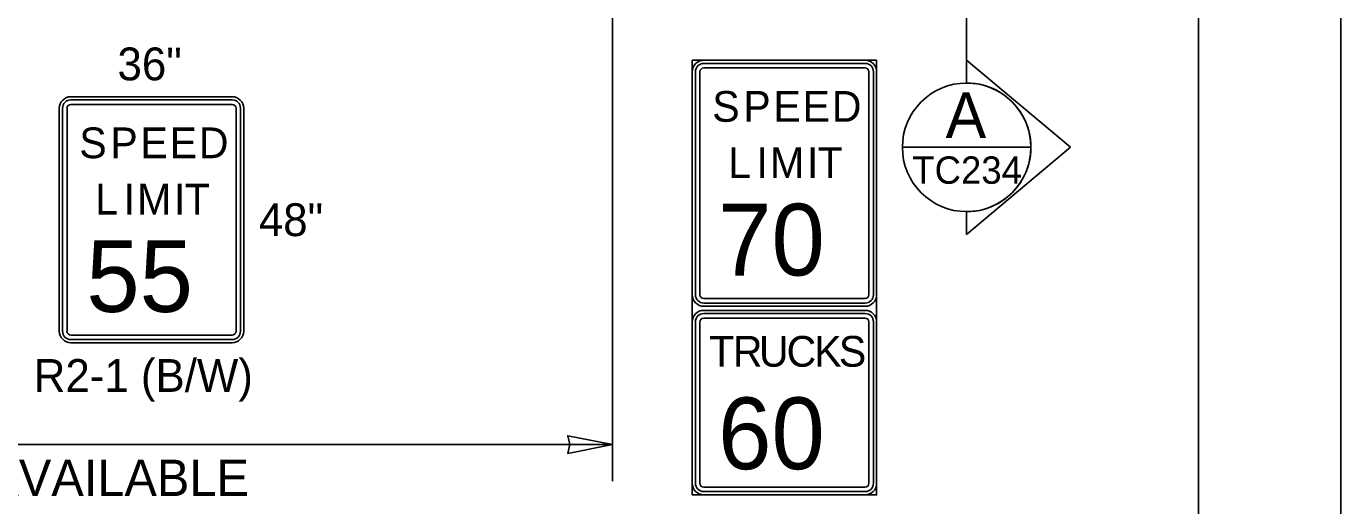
# Model space of a CAD drawing. Extents: x 99999 to 100116, y 99995 to 100013.
# Drawn here: x 100093.175 to 100096.062, y 100005.422 to 100006.475 of the extents above; entities that cross this region are included whole.
import ezdxf

# ---------------------------------------------------------------- set-up
doc = ezdxf.new("R2010")
doc.units = 0
for name, color, linetype in [('Default', 7, 'Continuous'), ('SH_GI_PlotLimits', 7, 'Continuous'), ('SH_GI_SheetBorder', 7, 'Continuous'), ('SH_TI_WZSectionCut', 7, 'Continuous'), ('TR_SN_ConstructionSigns', 7, 'Continuous'), ('TR_WZ_WorkZoneDetails', 7, 'Continuous'), ('TR_WZ_WorkZoneTextCurrent', 7, 'Continuous')]:
    doc.layers.add(name, color=color, linetype=linetype)

msp = doc.modelspace()

# ---------------------------------------------------------------- linework, layer by layer
at = {"layer": 'Default'}
for p, q in [((100095.0177, 100005.851), (100094.6633, 100005.851)), ((100094.638, 100005.8257), (100094.638, 100005.4713)), ((100095.043, 100005.4713), (100095.043, 100005.8257)), ((100094.6633, 100005.446), (100095.0177, 100005.446))]:
    msp.add_line(p, q, dxfattribs=at)
for centre, start, end in [((100094.6633, 100005.8257), 90, 180), ((100095.0177, 100005.8257), 0, 90), ((100094.6633, 100005.4713), 180, 270), ((100095.0177, 100005.4713), 270, 0)]:
    msp.add_arc(centre, 0.0253, start, end, dxfattribs=at)
at = {"layer": 'SH_GI_PlotLimits'}
msp.add_lwpolyline([(100079.0625, 99999.6875), (100096.0625, 99999.6875), (100096.0625, 100010.6875), (100079.0625, 100010.6875)], close=True, dxfattribs=at)
at = {"layer": 'SH_GI_SheetBorder'}
msp.add_line((100095.75, 100010.375), (100095.75, 100000), dxfattribs=at)
at = {"layer": 'SH_TI_WZSectionCut'}
for p, q in [((100095.2407, 100008.128), (100095.2407, 100006.4)), ((100095.2407, 100006.4), (100095.2407, 100006.3501)), ((100095.4689, 100006.2089), (100095.2407, 100006.4)), ((100095.2407, 100006.0178), (100095.4689, 100006.2089)), ((100095.2407, 100006.0677), (100095.2407, 100006.0178))]:
    msp.add_line(p, q, dxfattribs=at)
msp.add_lwpolyline([(100095.0995, 100006.2089), (100095.3819, 100006.2089)], dxfattribs=at)
msp.add_circle((100095.2407, 100006.2089), 0.1412, dxfattribs=at)
msp.add_arc((100095.2407, 100006.2089), 0.1412, 269.9978, 90.0022, dxfattribs=at)
at = {"layer": 'TR_SN_ConstructionSigns'}
for p, q in [((100094.6633, 100006.4), (100095.0177, 100006.4)), ((100095.0177, 100006.4), (100094.6633, 100006.4)), ((100095.0177, 100006.393), (100094.6633, 100006.393)), ((100094.638, 100005.8853), (100094.638, 100006.3747)), ((100094.638, 100006.3747), (100094.638, 100005.8853)), ((100094.6451, 100006.3747), (100094.6451, 100005.8853)), ((100094.6549, 100005.8853), (100094.6549, 100006.3747)), ((100094.6633, 100006.3832), (100095.0177, 100006.3832)), ((100095.0261, 100006.3747), (100095.0261, 100005.8853)), ((100095.036, 100005.8853), (100095.036, 100006.3747)), ((100095.043, 100006.3747), (100095.043, 100005.8853)), ((100095.043, 100005.8853), (100095.043, 100006.3747)), ((100093.2728, 100006.32), (100093.6272, 100006.32)), ((100093.6272, 100006.32), (100093.2728, 100006.32)), ((100093.6272, 100006.313), (100093.2728, 100006.313)), ((100093.2728, 100006.3032), (100093.6272, 100006.3032)), ((100093.2475, 100005.8053), (100093.2475, 100006.2947)), ((100093.2475, 100006.2947), (100093.2475, 100005.8053)), ((100093.2546, 100006.2947), (100093.2546, 100005.8053)), ((100093.2644, 100005.8053), (100093.2644, 100006.2947)), ((100093.6357, 100006.2947), (100093.6357, 100005.8053)), ((100093.6455, 100005.8053), (100093.6455, 100006.2947)), ((100093.6525, 100006.2947), (100093.6525, 100005.8053)), ((100093.6525, 100005.8053), (100093.6525, 100006.2947)), ((100095.0177, 100005.8769), (100094.6633, 100005.8769)), ((100094.6633, 100005.8671), (100095.0177, 100005.8671)), ((100095.0177, 100005.86), (100094.6633, 100005.86)), ((100094.6633, 100005.86), (100095.0177, 100005.86)), ((100094.6633, 100005.851), (100095.0177, 100005.851)), ((100095.0177, 100005.851), (100094.6633, 100005.851)), ((100095.0177, 100005.844), (100094.6633, 100005.844)), ((100094.638, 100005.4713), (100094.638, 100005.8257)), ((100094.638, 100005.8257), (100094.638, 100005.4713)), ((100094.6451, 100005.8257), (100094.6451, 100005.4713)), ((100094.6549, 100005.4713), (100094.6549, 100005.8257)), ((100094.6633, 100005.8342), (100095.0177, 100005.8342)), ((100095.0261, 100005.8257), (100095.0261, 100005.4713)), ((100095.036, 100005.4713), (100095.036, 100005.8257)), ((100095.043, 100005.8257), (100095.043, 100005.4713)), ((100095.043, 100005.4713), (100095.043, 100005.8257)), ((100093.6272, 100005.7969), (100093.2728, 100005.7969)), ((100093.2728, 100005.7871), (100093.6272, 100005.7871)), ((100093.6272, 100005.78), (100093.2728, 100005.78)), ((100093.2728, 100005.78), (100093.6272, 100005.78)), ((100095.0177, 100005.4629), (100094.6633, 100005.4629)), ((100094.6633, 100005.4531), (100095.0177, 100005.4531)), ((100095.0177, 100005.446), (100094.6633, 100005.446)), ((100094.6633, 100005.446), (100095.0177, 100005.446))]:
    msp.add_line(p, q, dxfattribs=at)
msp.add_lwpolyline([(100094.638, 100006.4), (100095.043, 100006.4), (100095.043, 100005.446), (100094.638, 100005.446)], close=True, dxfattribs=at)
for centre, radius, start, end in [((100094.6633, 100006.3747), 0.0253, 90, 180), ((100094.6633, 100006.3747), 0.0253, 90, 180), ((100094.6633, 100006.3747), 0.0183, 90, 180), ((100095.0177, 100006.3747), 0.0253, 0, 90), ((100095.0177, 100006.3747), 0.0253, 360, 90), ((100095.0177, 100006.3747), 0.0183, 0, 90), ((100094.6633, 100006.3747), 0.00844, 90, 180), ((100095.0177, 100006.3747), 0.00844, 360, 90), ((100093.2728, 100006.2947), 0.0253, 90, 180), ((100093.2728, 100006.2947), 0.0253, 90, 180), ((100093.2728, 100006.2947), 0.0183, 90, 180), ((100093.2728, 100006.2947), 0.00844, 90, 180), ((100093.6272, 100006.2947), 0.0253, 360, 90), ((100093.6272, 100006.2947), 0.0253, 360, 90), ((100093.6272, 100006.2947), 0.0183, 0, 90), ((100093.6272, 100006.2947), 0.00844, 360, 90), ((100094.6633, 100005.8853), 0.0253, 180, 270), ((100094.6633, 100005.8853), 0.0253, 180, 270), ((100094.6633, 100005.8853), 0.0183, 180, 270), ((100094.6633, 100005.8853), 0.00844, 180, 270), ((100095.0177, 100005.8853), 0.0253, 270, 0), ((100095.0177, 100005.8853), 0.0183, 270, 360), ((100095.0177, 100005.8853), 0.00844, 270, 0), ((100095.0177, 100005.8853), 0.0253, 270, 0), ((100094.6633, 100005.8257), 0.0253, 90, 180), ((100094.6633, 100005.8257), 0.0253, 90, 180), ((100094.6633, 100005.8257), 0.0183, 90, 180), ((100095.0177, 100005.8257), 0.0253, 0, 90), ((100095.0177, 100005.8257), 0.0253, 360, 90), ((100095.0177, 100005.8257), 0.0183, 0, 90), ((100094.6633, 100005.8257), 0.00844, 90, 180), ((100095.0177, 100005.8257), 0.00844, 360, 90), ((100093.2728, 100005.8053), 0.0253, 180, 270), ((100093.2728, 100005.8053), 0.0253, 180, 270), ((100093.2728, 100005.8053), 0.0183, 180, 270), ((100093.2728, 100005.8053), 0.00844, 180, 270), ((100093.6272, 100005.8053), 0.0253, 270, 360), ((100093.6272, 100005.8053), 0.0183, 270, 360), ((100093.6272, 100005.8053), 0.00844, 270, 0), ((100093.6272, 100005.8053), 0.0253, 270, 360), ((100094.6633, 100005.4713), 0.0253, 180, 270), ((100094.6633, 100005.4713), 0.0253, 180, 270), ((100095.0177, 100005.4713), 0.0253, 270, 0), ((100095.0177, 100005.4713), 0.0253, 270, 0), ((100095.0177, 100005.4713), 0.0183, 270, 360), ((100095.0177, 100005.4713), 0.00844, 270, 0)]:
    msp.add_arc(centre, radius, start, end, dxfattribs=at)
for major_axis, ratio, start_param, end_param in [((-0.0183, 0), 0.999596, 0, 1.570796), ((0.00844, 0), 0.99908, 3.141593, 4.712389)]:
    msp.add_ellipse((100094.6633, 100005.4713), major_axis=major_axis, ratio=ratio, start_param=start_param, end_param=end_param, dxfattribs=at)
at = {"layer": 'TR_WZ_WorkZoneDetails'}
for p, q in [((100094.4628, 100007.0454), (100094.4628, 100005.4763)), ((100094.4628, 100005.5563), (100090.6024, 100005.5563))]:
    msp.add_line(p, q, dxfattribs=at)
msp.add_lwpolyline([(100094.4628, 100005.5563), (100094.3645, 100005.5756), (100094.3691, 100005.5563), (100094.3645, 100005.537)], close=True, dxfattribs=at)

# ---------------------------------------------------------------- texts
at = {"layer": 'Default'}
for s, height, p in [('S', 0.0675, (100094.6819, 100006.265)), ('P', 0.0675, (100094.7501, 100006.265)), ('E', 0.0675, (100094.8162, 100006.265)), ('E', 0.0675, (100094.8803, 100006.265)), ('D', 0.0675, (100094.9445, 100006.265)), ('S', 0.0675, (100093.2914, 100006.185)), ('P', 0.0675, (100093.3596, 100006.185)), ('E', 0.0675, (100093.4257, 100006.185)), ('E', 0.0675, (100093.4899, 100006.185)), ('D', 0.0675, (100093.554, 100006.185)), ('L', 0.0675, (100094.717, 100006.1413)), ('I', 0.0675, (100094.7791, 100006.1413)), ('M', 0.0675, (100094.8088, 100006.1413)), ('I', 0.0675, (100094.8898, 100006.1413)), ('T', 0.0675, (100094.9134, 100006.1413)), ('L', 0.0675, (100093.3265, 100006.0613)), ('I', 0.0675, (100093.3886, 100006.0613)), ('M', 0.0675, (100093.4183, 100006.0613)), ('I', 0.0675, (100093.4993, 100006.0613)), ('T', 0.0675, (100093.5229, 100006.0613)), ('70', 0.1575, (100094.6949, 100005.9275)), ('55', 0.1575, (100093.3068, 100005.8475)), ('T', 0.0675, (100094.6751, 100005.7273)), ('R', 0.0675, (100094.7271, 100005.7273)), ('U', 0.0675, (100094.7845, 100005.7273)), ('C', 0.0675, (100094.8452, 100005.7273)), ('K', 0.0675, (100094.906, 100005.7273)), ('S', 0.0675, (100094.96, 100005.7273)), ('60', 0.1575, (100094.6948, 100005.5023))]:
    msp.add_text(s, height=height, dxfattribs=at).set_placement(p)
at = {"layer": 'SH_TI_WZSectionCut'}
for s, height, rotation, p in [('A', 0.1, 0.01, (100095.1945, 100006.2295)), ('TC234', 0.06, 360, (100095.1214, 100006.1289))]:
    msp.add_text(s, height=height, rotation=rotation, dxfattribs=at).set_placement(p)
at = {"layer": 'TR_SN_ConstructionSigns'}
msp.add_text('36"', height=0.072, dxfattribs=at).set_placement((100093.3753, 100006.356))
at = {"layer": 'TR_WZ_WorkZoneDetails'}
for s, p in [('48"', (100093.6858, 100006.014)), ('R2-1 (B/W)', (100093.1913, 100005.672))]:
    msp.add_text(s, height=0.072, dxfattribs=at).set_placement(p)
at = {"layer": 'TR_WZ_WorkZoneTextCurrent'}
msp.add_text('CLOSE ON-RAMP IF DISTANCE IS NOT AVAILABLE', height=0.08, dxfattribs=at).set_placement((100091.0782, 100005.4434))

doc.saveas('drawing.dxf')
